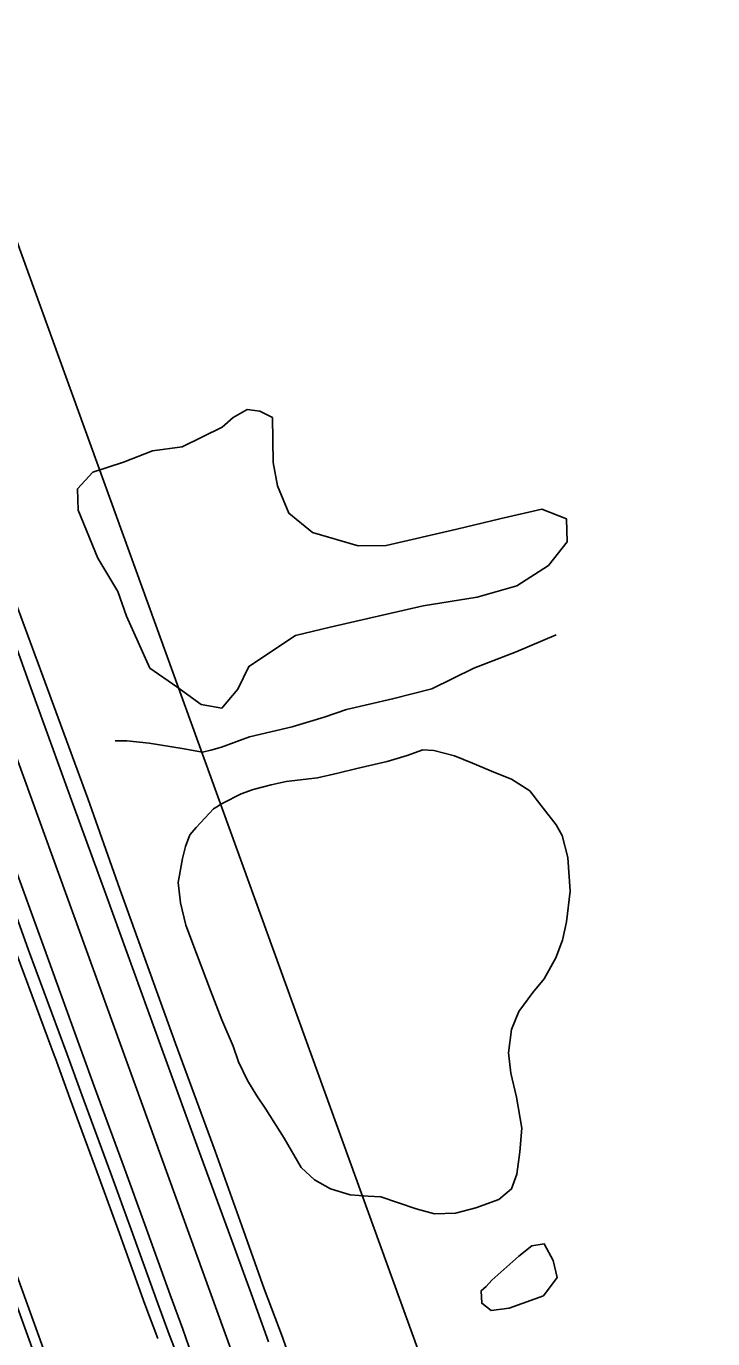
# Model space of a CAD drawing. Extents: x 3040896 to 3051146, y 687568 to 732976.
# Drawn here: x 3042321 to 3042515.9, y 728799 to 729171.8 of the extents above; entities that cross this region are included whole.
import ezdxf

# ---------------------------------------------------------------- set-up
doc = ezdxf.new("R2010")
doc.units = 0
for name, color, linetype in [('Exist Horizontal Alignment', 7, 'Continuous'), ('Exist Hydro Stream or Body of Water', 7, 'Continuous'), ('Exist Right of Way Easement Line', 7, 'Continuous'), ('Exist Right of Way Line', 7, 'Continuous'), ('Exist Roads EOP', 7, 'Continuous'), ('Exist Roads EOT', 7, 'Continuous'), ('Exist Roads Soil', 7, 'Continuous'), ('Exist Utilities Telephone UG FO', 7, 'Continuous'), ('Exist Vegetation Hedge Row', 7, 'Continuous')]:
    doc.layers.add(name, color=color, linetype=linetype)

msp = doc.modelspace()

# ---------------------------------------------------------------- linework, layer by layer
at = {"layer": 'Exist Horizontal Alignment'}
msp.add_line((3042847.82, 727501.6), (3041257.53, 731893.11), dxfattribs=at)
at = {"layer": 'Exist Hydro Stream or Body of Water'}
for points in [[(3042376.48, 728889.6), (3042373.35, 728897.94), (3042369.31, 728908.46), (3042366.32, 728916.46), (3042364.81, 728922.86), (3042364.15, 728928.64), (3042365.32, 728935.4), (3042366.18, 728938.82), (3042367.42, 728942.11), (3042369.21, 728944.25), (3042374.12, 728949.49), (3042376.85, 728951.11), (3042381.97, 728953.74), (3042385.38, 728955.05), (3042390.55, 728956.31), (3042394.82, 728957.28), (3042403.69, 728958.32), (3042409.43, 728959.66), (3042414.86, 728960.93), (3042423.46, 728962.98), (3042429.12, 728964.68), (3042433.63, 728966.25), (3042436.76, 728966.07), (3042442.57, 728964.53), (3042447.72, 728962.46), (3042454.21, 728959.72), (3042458.76, 728957.91), (3042463.98, 728954.66), (3042467.14, 728950.59), (3042471.45, 728945.01), (3042473.2, 728941.91), (3042474.77, 728935.72), (3042475.46, 728926.13), (3042474.39, 728917.45), (3042473.3, 728912.2), (3042471.36, 728907.19)], [(3042376.48, 728889.6), (3042373.35, 728897.94), (3042369.31, 728908.46), (3042366.32, 728916.46), (3042364.81, 728922.86), (3042364.15, 728928.64), (3042365.32, 728935.4), (3042366.18, 728938.82), (3042367.42, 728942.11), (3042369.21, 728944.25), (3042374.12, 728949.49), (3042376.85, 728951.11), (3042381.97, 728953.74), (3042385.38, 728955.05), (3042390.55, 728956.31), (3042394.82, 728957.28), (3042403.69, 728958.32), (3042409.43, 728959.66), (3042414.86, 728960.93), (3042423.46, 728962.98), (3042429.12, 728964.68), (3042433.63, 728966.25), (3042436.76, 728966.07), (3042442.57, 728964.53), (3042447.72, 728962.46), (3042454.21, 728959.72), (3042458.76, 728957.91), (3042463.98, 728954.66), (3042467.14, 728950.59), (3042471.45, 728945.01), (3042473.2, 728941.91), (3042474.77, 728935.72), (3042475.46, 728926.13), (3042474.39, 728917.45), (3042473.3, 728912.2), (3042471.36, 728907.19)], [(3042471.36, 728907.19), (3042468.06, 728901.27), (3042464.82, 728897.34), (3042460.91, 728891.92), (3042458.76, 728886.82), (3042457.96, 728880.17), (3042458.61, 728874.45), (3042460.21, 728867.67), (3042461.75, 728858.78), (3042461.19, 728852.09), (3042460.33, 728845.74), (3042458.82, 728841.58), (3042455.15, 728838.6), (3042448.69, 728836.18), (3042442.86, 728834.72), (3042436.97, 728834.52), (3042431.74, 728835.89), (3042421.64, 728839.36), (3042418.07, 728839.47), (3042412.96, 728839.93), (3042407.4, 728841.59), (3042402.88, 728844.13), (3042399.02, 728847.67), (3042394.21, 728856.01), (3042389.02, 728864.19), (3042386.47, 728867.99), (3042383.81, 728872.36), (3042381.23, 728877.63), (3042379.77, 728882.1), (3042376.48, 728889.6)], [(3042471.36, 728907.19), (3042468.06, 728901.27), (3042464.82, 728897.34), (3042460.91, 728891.92), (3042458.76, 728886.82), (3042457.96, 728880.17), (3042458.61, 728874.45), (3042460.21, 728867.67), (3042461.75, 728858.78), (3042461.19, 728852.09), (3042460.33, 728845.74), (3042458.82, 728841.58), (3042455.15, 728838.6), (3042448.69, 728836.18), (3042442.86, 728834.72), (3042436.97, 728834.52), (3042431.74, 728835.89), (3042421.64, 728839.36), (3042418.07, 728839.47), (3042412.96, 728839.93), (3042407.4, 728841.59), (3042402.88, 728844.13), (3042399.02, 728847.67), (3042394.21, 728856.01), (3042389.02, 728864.19), (3042386.47, 728867.99), (3042383.81, 728872.36), (3042381.23, 728877.63), (3042379.77, 728882.1), (3042376.48, 728889.6)]]:
    msp.add_lwpolyline(points, dxfattribs=at)
at = {"layer": 'Exist Right of Way Easement Line'}
msp.add_line((3042414.18, 728544.66), (3042309.11, 728833.65), dxfattribs=at)
at = {"layer": 'Exist Right of Way Line'}
for p, q in [((3042894.83, 727518.62), (3041304.54, 731910.14)), ((3042800.81, 727484.57), (3041210.51, 731876.09))]:
    msp.add_line(p, q, dxfattribs=at)
at = {"layer": 'Exist Roads EOP'}
for points in [[(3042332.51, 728880.03), (3042321.59, 728909.34), (3042312.88, 728933.54), (3042305.54, 728954.19), (3042299.34, 728971.03), (3042289.03, 728999.82), (3042277.62, 729031.97), (3042267.63, 729059.3), (3042255.44, 729093.27), (3042243.63, 729125.73), (3042234.02, 729152.32)], [(3042332.51, 728880.03), (3042321.59, 728909.34), (3042312.88, 728933.54), (3042305.54, 728954.19), (3042299.34, 728971.03), (3042289.03, 728999.82), (3042277.62, 729031.97), (3042267.63, 729059.3), (3042255.44, 729093.27), (3042243.63, 729125.73), (3042234.02, 729152.32)], [(3042363.34, 728882.83), (3042347.54, 728926.68), (3042338.51, 728952.47), (3042326.38, 728985.37), (3042311.53, 729025.45), (3042297.43, 729063.97), (3042284.24, 729099.96)], [(3042363.34, 728882.83), (3042347.54, 728926.68), (3042338.51, 728952.47), (3042326.38, 728985.37), (3042311.53, 729025.45), (3042297.43, 729063.97), (3042284.24, 729099.96)], [(3042393.73, 728799.5), (3042388.54, 728813.23), (3042382.24, 728831.12), (3042374.61, 728852.33), (3042363.34, 728882.83)], [(3042393.73, 728799.5), (3042388.54, 728813.23), (3042382.24, 728831.12), (3042374.61, 728852.33), (3042363.34, 728882.83)], [(3042361.58, 728800.25), (3042357.97, 728810.06), (3042350.74, 728830.05), (3042344.99, 728845.93), (3042336.74, 728868.27), (3042332.51, 728880.03)], [(3042361.58, 728800.25), (3042357.97, 728810.06), (3042350.74, 728830.05), (3042344.99, 728845.93), (3042336.74, 728868.27), (3042332.51, 728880.03)], [(3042505.99, 728400.71), (3042497.16, 728424.71), (3042486.26, 728455.63), (3042474.71, 728488.81), (3042463.66, 728519.11), (3042453.23, 728547.62), (3042440.81, 728581.08), (3042429.67, 728611.71), (3042423.15, 728631.8), (3042416.34, 728650.44), (3042408.63, 728670.79), (3042399.14, 728697.19), (3042390.92, 728719.89), (3042384.44, 728738.04), (3042376.39, 728760.08), (3042369.57, 728779.39), (3042364.43, 728792.91), (3042361.58, 728800.25)], [(3042505.99, 728400.71), (3042497.16, 728424.71), (3042486.26, 728455.63), (3042474.71, 728488.81), (3042463.66, 728519.11), (3042453.23, 728547.62), (3042440.81, 728581.08), (3042429.67, 728611.71), (3042423.15, 728631.8), (3042416.34, 728650.44), (3042408.63, 728670.79), (3042399.14, 728697.19), (3042390.92, 728719.89), (3042384.44, 728738.04), (3042376.39, 728760.08), (3042369.57, 728779.39), (3042364.43, 728792.91), (3042361.58, 728800.25)], [(3042534.66, 728409.3), (3042528.01, 728427.88), (3042517.98, 728456.19), (3042504.64, 728492.99), (3042492.81, 728525.4), (3042482.92, 728553.03), (3042472.15, 728582.69), (3042458.81, 728618.96), (3042446.92, 728653.54), (3042436.71, 728681.26), (3042425.91, 728709.99), (3042415.51, 728739.28), (3042406.28, 728764.85), (3042399.16, 728783.86), (3042393.73, 728799.5)], [(3042534.66, 728409.3), (3042528.01, 728427.88), (3042517.98, 728456.19), (3042504.64, 728492.99), (3042492.81, 728525.4), (3042482.92, 728553.03), (3042472.15, 728582.69), (3042458.81, 728618.96), (3042446.92, 728653.54), (3042436.71, 728681.26), (3042425.91, 728709.99), (3042415.51, 728739.28), (3042406.28, 728764.85), (3042399.16, 728783.86), (3042393.73, 728799.5)]]:
    msp.add_lwpolyline(points, dxfattribs=at)
at = {"layer": 'Exist Roads EOT'}
for points in [[(3042336.4, 728881.44), (3042325.75, 728910.84), (3042317, 728934.99), (3042309.5, 728955.62), (3042303.42, 728972.5), (3042293, 729001.24), (3042281.35, 729033.35), (3042271.58, 729060.74), (3042259.11, 729094.64), (3042247.59, 729127.16), (3042237.83, 729153.72)], [(3042336.4, 728881.44), (3042325.75, 728910.84), (3042317, 728934.99), (3042309.5, 728955.62), (3042303.42, 728972.5), (3042293, 729001.24), (3042281.35, 729033.35), (3042271.58, 729060.74), (3042259.11, 729094.64), (3042247.59, 729127.16), (3042237.83, 729153.72)], [(3042359.46, 728881.4), (3042343.58, 728925.26), (3042334.25, 728950.96), (3042322.32, 728983.87), (3042307.85, 729024.05), (3042293.93, 729062.62), (3042280.88, 729098.66)], [(3042359.46, 728881.4), (3042343.58, 728925.26), (3042334.25, 728950.96), (3042322.32, 728983.87), (3042307.85, 729024.05), (3042293.93, 729062.62), (3042280.88, 729098.66)], [(3042365.41, 728801.73), (3042361.86, 728811.48), (3042354.63, 728831.46), (3042348.88, 728847.35), (3042340.63, 728869.69), (3042336.4, 728881.44)], [(3042365.41, 728801.73), (3042361.86, 728811.48), (3042354.63, 728831.46), (3042348.88, 728847.35), (3042340.63, 728869.69), (3042336.4, 728881.44)], [(3042389.79, 728798.16), (3042384.88, 728811.87), (3042378.34, 728829.73), (3042370.55, 728850.87), (3042359.46, 728881.4)], [(3042389.79, 728798.16), (3042384.88, 728811.87), (3042378.34, 728829.73), (3042370.55, 728850.87), (3042359.46, 728881.4)], [(3042509.84, 728402.13), (3042501.02, 728426.1), (3042489.95, 728456.94), (3042478.03, 728490.05), (3042466.98, 728520.39), (3042456.75, 728548.96), (3042444.66, 728582.49), (3042433.56, 728613.04), (3042426.28, 728632.96), (3042419.46, 728651.7), (3042412.09, 728672.11), (3042402.54, 728698.47), (3042394.4, 728721.19), (3042387.86, 728739.33), (3042379.95, 728761.4), (3042372.97, 728780.69), (3042368.04, 728794.33), (3042365.41, 728801.73)], [(3042509.84, 728402.13), (3042501.02, 728426.1), (3042489.95, 728456.94), (3042478.03, 728490.05), (3042466.98, 728520.39), (3042456.75, 728548.96), (3042444.66, 728582.49), (3042433.56, 728613.04), (3042426.28, 728632.96), (3042419.46, 728651.7), (3042412.09, 728672.11), (3042402.54, 728698.47), (3042394.4, 728721.19), (3042387.86, 728739.33), (3042379.95, 728761.4), (3042372.97, 728780.69), (3042368.04, 728794.33), (3042365.41, 728801.73)]]:
    msp.add_lwpolyline(points, dxfattribs=at)
at = {"layer": 'Exist Roads Soil'}
msp.add_lwpolyline([(3042471.51, 728998.97), (3042460.14, 728994.12), (3042448.05, 728989.49), (3042436.17, 728983.64), (3042425.01, 728980.73), (3042411.91, 728977.69), (3042405.63, 728975.51), (3042396.48, 728972.8), (3042384.37, 728969.97), (3042376.44, 728967.01), (3042373.41, 728966.21), (3042371.01, 728965.66), (3042365.27, 728966.64), (3042355.88, 728968.14), (3042349.53, 728968.79), (3042346.23, 728968.86)], dxfattribs=at)
msp.add_lwpolyline([(3042471.51, 728998.97), (3042460.14, 728994.12), (3042448.05, 728989.49), (3042436.17, 728983.64), (3042425.01, 728980.73), (3042411.91, 728977.69), (3042405.63, 728975.51), (3042396.48, 728972.8), (3042384.37, 728969.97), (3042376.44, 728967.01), (3042373.41, 728966.21), (3042371.01, 728965.66), (3042365.27, 728966.64), (3042355.88, 728968.14), (3042349.53, 728968.79), (3042346.23, 728968.86)], dxfattribs=at)
at = {"layer": 'Exist Utilities Telephone UG FO'}
for points in [[(3042329.23, 728878.81), (3042318.31, 728908.14), (3042309.59, 728932.36), (3042302.25, 728952.99), (3042296.05, 728969.84), (3042285.74, 728998.65), (3042274.33, 729030.79), (3042264.34, 729058.11), (3042252.15, 729092.08), (3042240.34, 729124.53), (3042230.73, 729151.13)], [(3042358.3, 728799.04), (3042354.68, 728808.86), (3042347.45, 728828.86), (3042341.7, 728844.73), (3042333.45, 728867.07), (3042329.21, 728878.85)]]:
    msp.add_lwpolyline(points, dxfattribs=at)
at = {"layer": 'Exist Vegetation Hedge Row'}
for points in [[(3042390.87, 729060.7), (3042391.13, 729047.84), (3042392.3, 729041.27), (3042395.52, 729033.49), (3042402.23, 729027.97), (3042415.2, 729024.22), (3042423.24, 729024.34), (3042443.28, 729028.98), (3042455.49, 729031.84), (3042467.37, 729034.61), (3042474.41, 729031.92), (3042474.61, 729025.36), (3042469.29, 729018.65), (3042460.28, 729012.88), (3042449.01, 729009.6), (3042433.66, 729007.14), (3042407.27, 729001.07), (3042397.41, 728998.76), (3042384.2, 728989.96), (3042381.05, 728983.51), (3042376.56, 728978.14), (3042370.64, 728979.18), (3042363.77, 728984.2), (3042356.09, 728989.49), (3042349.41, 729004.24), (3042346.98, 729011.28), (3042341.28, 729020.7), (3042335.76, 729034.33), (3042335.52, 729040.39), (3042339.93, 729045.1), (3042348.64, 729048), (3042356.81, 729051.21), (3042365.26, 729052.35), (3042376.64, 729057.89), (3042379.71, 729060.71), (3042383.69, 729062.92), (3042387.3, 729062.42), (3042390.87, 729060.7)], [(3042390.87, 729060.7), (3042391.13, 729047.84), (3042392.3, 729041.27), (3042395.52, 729033.49), (3042402.23, 729027.97), (3042415.2, 729024.22), (3042423.24, 729024.34), (3042443.28, 729028.98), (3042455.49, 729031.84), (3042467.37, 729034.61), (3042474.41, 729031.92), (3042474.61, 729025.36), (3042469.29, 729018.65), (3042460.28, 729012.88), (3042449.01, 729009.6), (3042433.66, 729007.14), (3042407.27, 729001.07), (3042397.41, 728998.76), (3042384.2, 728989.96), (3042381.05, 728983.51), (3042376.56, 728978.14), (3042370.64, 728979.18), (3042363.77, 728984.2), (3042356.09, 728989.49), (3042349.41, 729004.24), (3042346.98, 729011.28), (3042341.28, 729020.7), (3042335.76, 729034.33), (3042335.52, 729040.39), (3042339.93, 729045.1), (3042348.64, 729048), (3042356.81, 729051.21), (3042365.26, 729052.35), (3042376.64, 729057.89), (3042379.71, 729060.71), (3042383.69, 729062.92), (3042387.3, 729062.42), (3042390.87, 729060.7)], [(3042453.21, 728815.62), (3042460.9, 728822.43), (3042464.61, 728825.4), (3042468.07, 728825.95), (3042470.65, 728821.25), (3042471.78, 728816.42), (3042467.85, 728811.19), (3042458.09, 728807.69), (3042453.02, 728807), (3042450.33, 728809.09), (3042450.19, 728812.65), (3042451.62, 728813.86), (3042453.21, 728815.62)], [(3042453.21, 728815.62), (3042460.9, 728822.43), (3042464.61, 728825.4), (3042468.07, 728825.95), (3042470.65, 728821.25), (3042471.78, 728816.42), (3042467.85, 728811.19), (3042458.09, 728807.69), (3042453.02, 728807), (3042450.33, 728809.09), (3042450.19, 728812.65), (3042451.62, 728813.86), (3042453.21, 728815.62)]]:
    msp.add_lwpolyline(points, dxfattribs=at)

doc.saveas('drawing.dxf')
